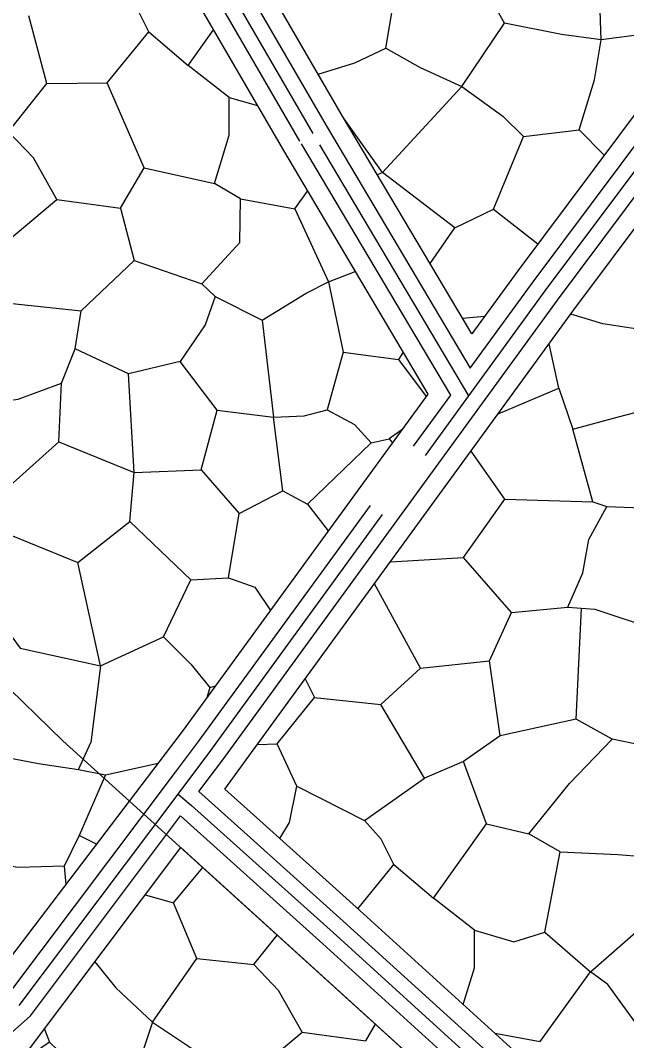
# Model space of a CAD drawing. Extents: x -64005 to -55000, y -89025 to -80000.
# Drawn here: x -61356 to -60958, y -83567 to -82897 of the extents above; entities that cross this region are included whole.
import ezdxf

# ---------------------------------------------------------------- set-up
doc = ezdxf.new("R2010")
doc.units = 0
doc.header["$LTSCALE"] = 32
doc.linetypes.add('LONG_DASHED', pattern=[7.5, 6, -1.5])
for name, color, linetype, lineweight in [('19', 7, 'Continuous', 25), ('39', 7, 'LONG_DASHED', 25), ('6', 7, 'Continuous', 25), ('8', 7, 'Continuous', 25)]:
    doc.layers.add(name, color=color, linetype=linetype, lineweight=lineweight)

msp = doc.modelspace()

# ---------------------------------------------------------------- linework, layer by layer
at = {"layer": '19'}
for p, q in [((-61218.56, -82947.44), (-61200.05, -82952.78)), ((-60972.33, -82985.32), (-60988.77, -82968.63)), ((-61121.23, -82998.12), (-61117.94, -82996.62)), ((-61044.84, -83020.84), (-61015.8, -83043.53)), ((-61065.24, -83092.47), (-61050.79, -83091.15)), ((-61226.48, -83153.03), (-61189.49, -83157.6)), ((-61167.03, -83214.71), (-61153.45, -83232.26)), ((-61303.1, -83320.88), (-61309.36, -83371.4)), ((-61231.31, -83335.18), (-61227.47, -83334.02)), ((-61305.75, -83438.18), (-61317.13, -83432.57))]:
    msp.add_line(p, q, dxfattribs=at)
for points in [[(-61059.18, -83102.68), (-61144.1, -82959.58), (-61256.46, -82765.71), (-61396.21, -82536.08)], [(-61393.32, -82627.4), (-61295.17, -82788.69), (-61182.91, -82982.35), (-61088.01, -83142.3)], [(-60862.41, -82838.12), (-61029.03, -83061.24), (-61059.18, -83102.68)], [(-61115.67, -82914.89), (-61093.21, -82927.79), (-61065.69, -82940.22), (-61037.72, -82898.47), (-61047.04, -82881.6), (-61057.25, -82866.05), (-61098.35, -82848.29)], [(-60905.76, -82889.59), (-60943.94, -82905.57), (-60974.12, -82909.57), (-60975, -82883.82), (-60973.8, -82853.16)], [(-61160.01, -82932.12), (-61136.08, -82924.67), (-61115.67, -82914.89), (-61110.34, -82883.82), (-61107.67, -82863.82)], [(-61338.33, -82938.19), (-61298.69, -82937.75), (-61271.4, -82904.27), (-61279.76, -82887.53), (-61290.77, -82875.19)], [(-61221.52, -83401.93), (-61212.61, -83390.07), (-60992.81, -83087.93), (-60838.53, -82881.31)], [(-61400.85, -82965.95), (-61363.43, -82969.92), (-61338.33, -82938.19), (-61350.22, -82893.7)], [(-61271.4, -82904.27), (-61245.41, -82926.3), (-61228.88, -82903.05)], [(-60974.12, -82909.57), (-61000.3, -82906.02), (-61037.72, -82898.47)], [(-61065.69, -82940.22), (-61038.92, -82959.75), (-61025.16, -82973.07), (-60988.77, -82968.63), (-60978.55, -82935.78), (-60974.12, -82909.57)], [(-61274.48, -82993.7), (-61228.24, -83003.84), (-61218.56, -82972.11), (-61218.56, -82947.44), (-61245.41, -82926.3)], [(-61331.72, -83014.41), (-61289.89, -83020.14), (-61274.48, -82993.7), (-61298.69, -82937.75)], [(-61065.69, -82940.22), (-61117.94, -82996.62), (-61143.03, -82961.38)], [(-61429.92, -83007.81), (-61395.13, -83031.15), (-61367.4, -83044.38), (-61331.72, -83014.41), (-61347.15, -82987.11), (-61363.43, -82969.92)], [(-61070.38, -83033.16), (-61044.84, -83020.84), (-61025.16, -82973.07)], [(-61086.56, -83056.54), (-61070.38, -83033.16), (-61117.94, -82996.62)], [(-61289.89, -83020.14), (-61281.08, -83054.51), (-61236.61, -83069.93), (-61211.51, -83042.62), (-61211.08, -83013.97), (-61228.24, -83003.84)], [(-61211.08, -83013.97), (-61175.4, -83020.58), (-61167.08, -83009.03)], [(-61175.4, -83020.58), (-61153.39, -83068.61), (-61135.72, -83061.89)], [(-61362.99, -83082.7), (-61315.87, -83087.54), (-61281.08, -83054.51)], [(-61236.61, -83069.93), (-61227.8, -83078.29), (-61196.97, -83093.71), (-61167.91, -83076.08), (-61153.39, -83068.61)], [(-61153.39, -83068.61), (-61143.69, -83114.86), (-61107.38, -83119.7)], [(-61227.8, -83078.29), (-61234.4, -83096.8), (-61250.69, -83121.03), (-61284.59, -83128.96), (-61319.82, -83112.66)], [(-61410.99, -83117.94), (-61382.79, -83149.22), (-61357.25, -83145.7), (-61328.64, -83135.12), (-61319.82, -83112.66), (-61315.87, -83087.54)], [(-61002.12, -83138.47), (-60992.89, -83165.35), (-60963.82, -83157.42), (-60939.16, -83151.24), (-60930.79, -83128.77), (-60938.71, -83101.46), (-60973.06, -83096.17), (-60994.17, -83089.81)], [(-61196.97, -83093.71), (-61189.49, -83157.6), (-61169.23, -83156.71), (-61154.26, -83152.75)], [(-61041.89, -83155.4), (-61002.12, -83138.47), (-61008.45, -83109.43)], [(-61143.69, -83114.86), (-61154.26, -83152.75), (-61136.21, -83162.44), (-61125.2, -83174.34), (-61113.55, -83171.7)], [(-61104.28, -83114.88), (-61107.38, -83119.7), (-61089.25, -83144.01)], [(-61281.08, -83194), (-61237.04, -83192.23), (-61226.48, -83153.03), (-61250.69, -83121.03)], [(-61330.4, -83173.73), (-61281.08, -83194), (-61284.59, -83128.96)], [(-61413.17, -83203.69), (-61364.74, -83204.57), (-61330.4, -83173.73), (-61328.64, -83135.12)], [(-61088.01, -83142.3), (-61248.79, -83363.33), (-61378.33, -83533.55)], [(-61237.04, -83192.23), (-61211.95, -83220.88), (-61183.33, -83205.9), (-61189.49, -83157.6)], [(-61105.06, -83165.74), (-61113.55, -83171.7), (-61111.35, -83174.38)], [(-61037.43, -83211.47), (-60979.74, -83213.23), (-60992.89, -83165.35)], [(-61183.33, -83205.9), (-61167.03, -83214.71), (-61125.2, -83174.34)], [(-61112.65, -83252.67), (-61064.73, -83249.81), (-61037.43, -83211.47), (-61059.67, -83179.83)], [(-60979.74, -83213.23), (-60970.49, -83216.31), (-60924.7, -83218.08), (-60913.16, -83181.66)], [(-61360.79, -83235.42), (-61318.07, -83253.04), (-61283.72, -83226.17), (-61281.08, -83194)], [(-61033.02, -83285.92), (-60996.03, -83282.41), (-60986.34, -83259.94), (-60982.38, -83237.9), (-60970.49, -83216.31)], [(-61283.72, -83226.17), (-61243.66, -83264.49), (-61219, -83263.18), (-61211.95, -83220.88)], [(-61384.13, -83271.11), (-61355.94, -83309.44), (-61303.1, -83320.88), (-61318.07, -83253.04)], [(-61092.92, -83322.5), (-61047.56, -83317.65), (-61033.02, -83285.92), (-61064.73, -83249.81)], [(-60996.03, -83282.41), (-60978.43, -83283.72), (-60937.46, -83297.39), (-60892.12, -83254.66)], [(-61303.1, -83320.88), (-61261.71, -83301.95), (-61243.66, -83264.49)], [(-61219, -83263.18), (-61201.82, -83269.35), (-61191.45, -83284.51)], [(-61168.62, -83329.61), (-61162.49, -83341.88), (-61118.9, -83346.29), (-61092.92, -83322.5), (-61123.09, -83267.01)], [(-60932.64, -83337.93), (-60940.1, -83362.6), (-60948.03, -83373.17), (-60966.98, -83369.2), (-60990.74, -83355.98), (-60987.23, -83283.07)], [(-61261.71, -83301.95), (-61243.66, -83319.76), (-61231.31, -83335.18), (-61233.3, -83342.04)], [(-60990.74, -83355.98), (-61040.51, -83367), (-61047.56, -83317.65)], [(-61199.95, -83372.67), (-61186.95, -83372.29), (-61162.49, -83341.88)], [(-61040.51, -83367), (-61064.73, -83383.74), (-61090.28, -83394.76), (-61118.9, -83346.29)], [(-61365.51, -83381.03), (-61343.76, -83385.05), (-61317.58, -83389.04), (-61309.36, -83371.4)], [(-61185.3, -83434.49), (-61179.01, -83423.85), (-61174.18, -83400.05), (-61186.95, -83372.29)], [(-61049.56, -83424.72), (-61021.82, -83431.33), (-60994.96, -83398.28), (-60966.98, -83369.2)], [(-61001.12, -83443.22), (-60963.26, -83444.99), (-60935.96, -83447.19), (-60929.78, -83408.42), (-60948.03, -83373.17)], [(-61317.58, -83389.04), (-61299.82, -83392.59), (-61265.17, -83384.85)], [(-61110.33, -83451.6), (-61084.34, -83473.63), (-61049.56, -83424.72), (-61064.73, -83383.74)], [(-61299.82, -83392.59), (-61317.13, -83432.57), (-61326.9, -83452.55), (-61325.89, -83464.64)], [(-61174.18, -83400.05), (-61129.7, -83422.52), (-61090.28, -83394.76)], [(-60804.44, -83782.03), (-60823.91, -83763.53), (-60906.55, -83687.35), (-60976.06, -83625.09), (-61036.38, -83569.31), (-61135.23, -83479.59), (-61200.6, -83420.7), (-61221.52, -83401.93)], [(-61326.9, -83452.55), (-61357.07, -83453.44), (-61385.48, -83449.44), (-61398.35, -83415.68)], [(-61134.04, -83480.67), (-61110.33, -83451.6), (-61118.69, -83434.86), (-61129.7, -83422.52)], [(-61057.49, -83494.77), (-61031.52, -83502.26), (-61011.26, -83496.1), (-61001.12, -83443.22), (-61021.82, -83431.33)], [(-60815.22, -83941.97), (-60858.8, -83910.31), (-60919.36, -83868.93), (-61020.1, -83808.46), (-61093.34, -83759.08), (-61203.5, -83687.78), (-61272.98, -83634.18), (-61352.36, -83576.2), (-61250.38, -83440.39)], [(-61250.38, -83440.39), (-60960.23, -83703.97), (-60922.67, -83738.48), (-60848.18, -83808.2), (-60792.19, -83860.34), (-60750.04, -83898.11), (-60664.07, -83971.8), (-60621.22, -84008.79), (-60600.05, -84027.55), (-60590.72, -84036.18), (-60572.67, -84054.12), (-60520.28, -84109.84), (-60502.18, -84127.68), (-60492.8, -84136.24), (-60478.2, -84148.47), (-60467.8, -84156.69)], [(-61011.26, -83496.1), (-60981.31, -83522.09), (-60951.37, -83496.1), (-60935.06, -83486.41), (-60935.96, -83447.19)], [(-61273.74, -83471.5), (-61255.21, -83476.71), (-61235.9, -83453.54)], [(-61064.83, -83543.49), (-61057.49, -83519.44), (-61057.49, -83494.77), (-61084.34, -83473.63)], [(-61268.85, -83555.14), (-61239.78, -83513.28), (-61255.21, -83476.71)], [(-61239.78, -83513.28), (-61202.36, -83517.25), (-61187.07, -83497.91)], [(-61306.79, -83515.51), (-61293.06, -83532.67), (-61268.85, -83555.14), (-61283.38, -83598.31), (-61308.92, -83594.79), (-61336.66, -83568.36)], [(-61268.85, -83555.14), (-61234.06, -83578.48), (-61206.33, -83591.71), (-61170.65, -83561.74), (-61186.08, -83534.44), (-61202.36, -83517.25)], [(-61043.98, -83562.41), (-61014.33, -83567.91), (-60981.31, -83522.09)], [(-60987.82, -83614.22), (-60970.3, -83607.56), (-60948.73, -83602.72), (-60945.63, -83563.95), (-60969.86, -83530.46), (-60981.31, -83522.09)], [(-61339.95, -83559.68), (-61336.66, -83568.36), (-61348.89, -83576.89)], [(-61170.65, -83561.74), (-61128.82, -83567.47), (-61122.48, -83556.58)]]:
    msp.add_lwpolyline(points, dxfattribs=at)
at = {"layer": '39'}
for p, q in [((-61356.46, -83544.17), (-61252.12, -83405.22)), ((-61252.12, -83405.22), (-61243.26, -83412.66))]:
    msp.add_line(p, q, dxfattribs=at)
for points in [[(-61061.1, -83143.56), (-61163.5, -82970.97), (-61275.81, -82777.2), (-61374.08, -82615.73)], [(-61061.1, -83143.56), (-61010.92, -83074.59), (-60836.35, -82840.82)], [(-61252.12, -83405.22), (-61230.7, -83376.7), (-61061.1, -83143.56)], [(-60798.91, -83818.31), (-60839.28, -83779.96), (-60921.69, -83704.01), (-60991.2, -83641.73), (-61051.58, -83585.9), (-61150.33, -83496.28), (-61215.65, -83437.44), (-61243.26, -83412.66)]]:
    msp.add_lwpolyline(points, dxfattribs=at)
at = {"layer": '6', "lineweight": 35}
msp.add_lwpolyline([(-60960.23, -83703.97), (-61269.99, -83422.58), (-61327.81, -83370.15), (-61371.51, -83327.85)], dxfattribs=at)
at = {"layer": '8', "linetype": 'LONG_DASHED'}
msp.add_line((-61363.88, -83537.4), (-61253.77, -83390.78), dxfattribs=at)
at = {"layer": '8'}
msp.add_line((-61349.04, -83550.95), (-61250.44, -83419.65), dxfattribs=at)
for points in [[(-61369.37, -82603.83), (-61360.87, -82618.21), (-61267.21, -82772.09), (-61154.87, -82965.91), (-61060.25, -83125.4)], [(-61238.39, -83403.59), (-61222.66, -83382.64), (-61002.87, -83080.52), (-60838.37, -82860.22)], [(-60801.36, -83802.19), (-60832.45, -83772.66), (-60914.96, -83696.6), (-60984.47, -83634.33), (-61044.82, -83578.53), (-61143.62, -83488.86), (-61208.96, -83429.99), (-61238.39, -83403.59)]]:
    msp.add_lwpolyline(points, dxfattribs=at)
at = {"layer": '8', "linetype": 'LONG_DASHED'}
for points in [[(-61073.06, -83143), (-61172.13, -82976.03), (-61284.41, -82782.31), (-61382.76, -82620.69)], [(-61060.25, -83125.4), (-61018.97, -83068.66), (-60847.93, -82839.62)], [(-61349.04, -83550.95), (-61367.05, -83567.09), (-61389.27, -83566.24), (-61435.97, -83529.85), (-61528.39, -83462.87), (-61607.24, -83389.31), (-61648.94, -83305.9), (-61693.29, -83210.9), (-61711.36, -83173.09), (-61735.1, -83138.05), (-61759.79, -83101.6), (-61779.69, -83055.37), (-61787.86, -83037.39)], [(-61253.77, -83390.78), (-61238.74, -83370.76), (-61073.06, -83143)], [(-60438.39, -84156.56), (-60462.7, -84140.61), (-60509.42, -84095.8), (-60564.06, -84040.05), (-60617.62, -83990.64), (-60689.35, -83930.67), (-60739.23, -83885.76), (-60792.88, -83837.82), (-60846.11, -83787.26), (-60928.43, -83711.41), (-60997.93, -83649.13), (-61058.34, -83593.28), (-61157.04, -83503.7), (-61222.34, -83444.88), (-61250.44, -83419.65)]]:
    msp.add_lwpolyline(points, dxfattribs=at)

doc.saveas('drawing.dxf')
